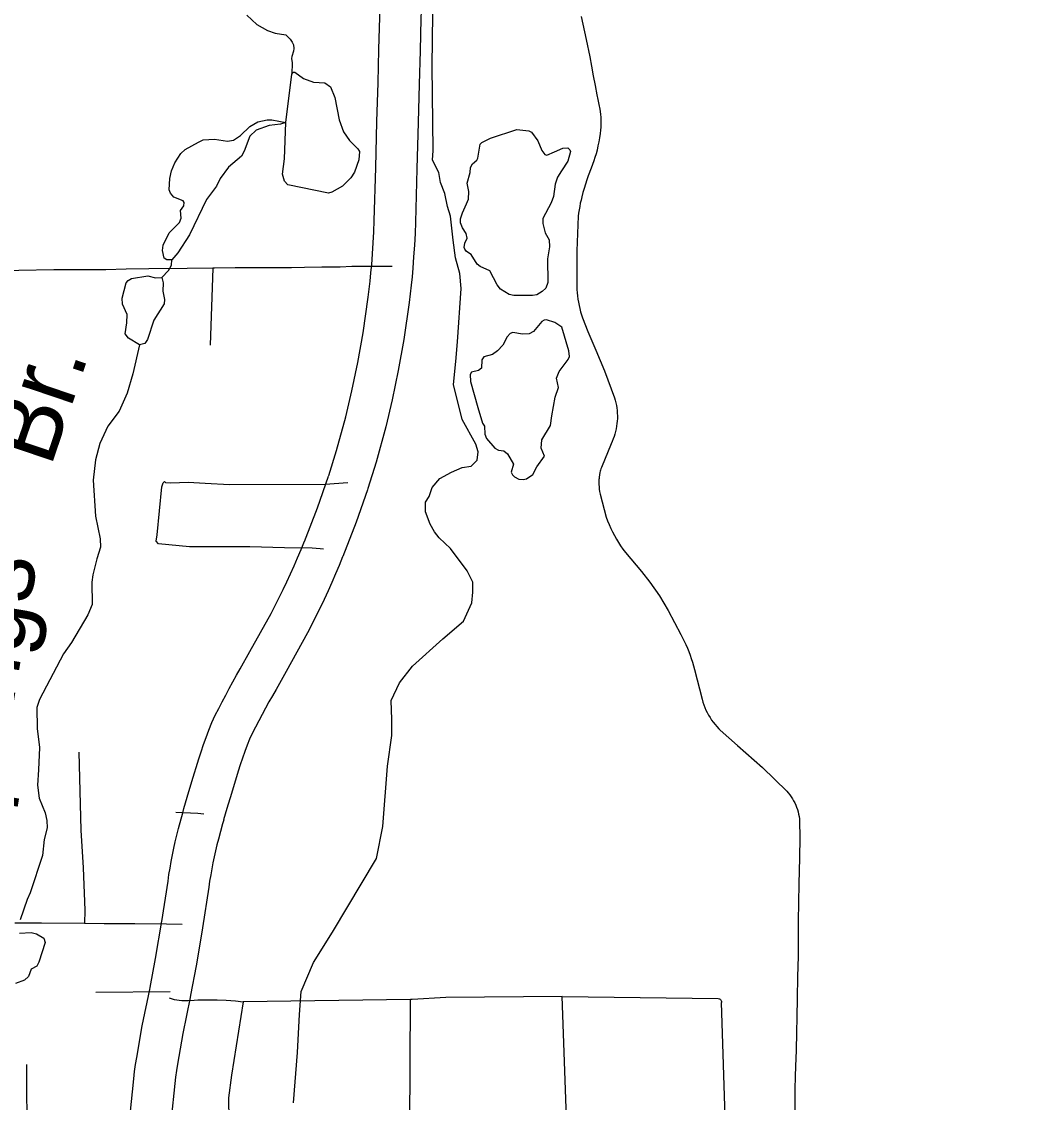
# Model space of a CAD drawing. Extents: x -19 to 366, y -4 to 359.
# Drawn here: x 153.013 to 154.161, y 183.524 to 184.765 of the extents above; entities that cross this region are included whole.
import ezdxf

# ---------------------------------------------------------------- set-up
doc = ezdxf.new("R2010")
doc.units = 0
for name, color, linetype in [('Level 10', 7, 'Continuous'), ('Level 31', 7, 'Continuous'), ('Level 32', 7, 'Continuous'), ('Level 35', 7, 'Continuous'), ('Level 47', 7, 'Continuous'), ('Level 60', 7, 'Continuous')]:
    doc.layers.add(name, color=color, linetype=linetype)

msp = doc.modelspace()

# ---------------------------------------------------------------- linework, layer by layer
at = {"layer": 'Level 10'}
for p, q in [((153.4619, 184.4821), (153.4619, 184.4819)), ((153.4098, 184.2275), (153.4099, 184.2278)), ((153.3815, 184.1509), (153.3813, 184.1506)), ((153.2447, 183.8488), (153.2448, 183.8488)), ((153.2206, 183.7249), (153.2205, 183.7245)), ((153.2069, 183.6476), (153.2069, 183.6477))]:
    msp.add_line(p, q, dxfattribs=at)
for points in [[(153.4147, 184.4858), (153.4157, 184.4986), (153.4165, 184.5112), (153.4172, 184.5239), (153.4177, 184.5366), (153.4194, 184.5972), (153.4206, 184.6503), (153.422, 184.6947), (153.4229, 184.7329), (153.424, 184.77), (153.4252, 184.8039), (153.4258, 184.8304)], [(153.4731, 184.8293), (153.4725, 184.8026), (153.4713, 184.7686), (153.4703, 184.7317), (153.4693, 184.6934), (153.468, 184.6491), (153.4667, 184.5959), (153.465, 184.535), (153.4645, 184.5217), (153.4638, 184.5085), (153.4629, 184.4952), (153.4619, 184.4821)], [(153.3653, 184.2437), (153.3654, 184.2441), (153.3744, 184.2727), (153.3851, 184.3115), (153.3921, 184.3413), (153.3988, 184.3737), (153.405, 184.4079), (153.4108, 184.4488), (153.4119, 184.4579), (153.4129, 184.4673), (153.4139, 184.4767), (153.4147, 184.4861)], [(153.4619, 184.4819), (153.461, 184.4722), (153.46, 184.4624), (153.459, 184.4526), (153.4578, 184.4427), (153.4517, 184.4003), (153.4453, 184.3647), (153.4383, 184.3311), (153.431, 184.2998), (153.4198, 184.2593), (153.4103, 184.229), (153.4098, 184.2275)], [(153.3374, 184.1682), (153.3525, 184.2069), (153.3652, 184.2434)], [(153.4099, 184.2278), (153.3969, 184.1906), (153.3815, 184.1509)], [(153.1992, 183.8618), (153.203, 183.8749), (153.2082, 183.8928), (153.2162, 183.9187), (153.2188, 183.927), (153.2217, 183.9353), (153.2246, 183.9435), (153.2277, 183.9516), (153.2311, 183.9604), (153.2352, 183.9689), (153.2391, 183.9767), (153.2431, 183.9844), (153.2471, 183.9921), (153.2512, 183.9997), (153.2554, 184.0073), (153.2597, 184.0148), (153.2639, 184.022), (153.275, 184.042), (153.2992, 184.0857), (153.3131, 184.1131), (153.3173, 184.122), (153.3216, 184.1312), (153.3257, 184.1404), (153.3297, 184.1496), (153.3336, 184.159), (153.3375, 184.1685)], [(153.3813, 184.1506), (153.3774, 184.1409), (153.3733, 184.1311), (153.369, 184.1213), (153.3647, 184.1116), (153.3602, 184.1019), (153.3556, 184.0922), (153.3411, 184.0635), (153.3164, 184.0191), (153.3051, 183.9985), (153.3007, 183.9911), (153.2967, 183.9841), (153.2928, 183.977), (153.2889, 183.9698), (153.2851, 183.9626), (153.2814, 183.9553), (153.2777, 183.948), (153.2745, 183.9414), (153.2719, 183.9346), (153.2691, 183.9272), (153.2664, 183.9196), (153.2638, 183.9121), (153.2613, 183.9045), (153.2536, 183.8791), (153.2484, 183.8617), (153.2447, 183.8488)], [(153.1738, 183.732), (153.1809, 183.7784), (153.182, 183.7859), (153.1832, 183.7934), (153.1846, 183.801), (153.186, 183.8086), (153.1875, 183.8161), (153.1892, 183.8236), (153.191, 183.8312), (153.1929, 183.8388), (153.1978, 183.8569), (153.1992, 183.8618)], [(153.2448, 183.8488), (153.2434, 183.8442), (153.2387, 183.8267), (153.237, 183.82), (153.2354, 183.8132), (153.2339, 183.8063), (153.2325, 183.7994), (153.2311, 183.7924), (153.2299, 183.7855), (153.2287, 183.7785), (153.2277, 183.7714), (153.2206, 183.7249)], [(153.1603, 183.6564), (153.1666, 183.6898), (153.1739, 183.7324)], [(153.2205, 183.7245), (153.2133, 183.6814), (153.2069, 183.6476)], [(153.1373, 183.5104), (153.1415, 183.5515), (153.1426, 183.5598), (153.1437, 183.5679), (153.145, 183.576), (153.1514, 183.6125), (153.1599, 183.6541), (153.1603, 183.6563)], [(153.2069, 183.6477), (153.2064, 183.645), (153.1979, 183.6037), (153.1917, 183.5682), (153.1905, 183.5609), (153.1895, 183.5535), (153.1886, 183.5462), (153.1844, 183.5056)]]:
    msp.add_lwpolyline(points, dxfattribs=at)
at = {"layer": 'Level 31'}
for p, q in [((153.1834, 183.6512), (153.0979, 183.6508)), ((153.6393, 183.4783), (153.6333, 183.646)), ((153.6333, 183.646), (153.8124, 183.6436)), ((153.4585, 183.4775), (153.4594, 183.6425)), ((153.8215, 183.4819), (153.8163, 183.6393))]:
    msp.add_line(p, q, dxfattribs=at)
for points in [[(153.6552, 184.771), (153.6609, 184.7446), (153.6652, 184.7247), (153.6671, 184.7138), (153.6691, 184.7028), (153.6711, 184.6919), (153.6732, 184.681), (153.6744, 184.6755), (153.6755, 184.67), (153.6765, 184.6644), (153.6773, 184.6589), (153.6776, 184.6551), (153.6778, 184.6514), (153.6778, 184.6477), (153.6777, 184.644), (153.6774, 184.6403), (153.677, 184.6366), (153.6763, 184.6318), (153.6755, 184.6271), (153.6745, 184.6223), (153.6735, 184.6176), (153.6723, 184.6134), (153.671, 184.6092), (153.6696, 184.6051), (153.6682, 184.6009), (153.6667, 184.5968), (153.6634, 184.588), (153.6617, 184.5833), (153.6601, 184.5785), (153.6586, 184.5737), (153.6572, 184.5688), (153.6559, 184.5639), (153.655, 184.5602), (153.6542, 184.5565), (153.6535, 184.5528), (153.6528, 184.5491), (153.6523, 184.5453), (153.6519, 184.5416), (153.6502, 184.5021), (153.6501, 184.4955), (153.6501, 184.4612), (153.6503, 184.4575), (153.6506, 184.4538), (153.651, 184.4502), (153.6515, 184.4465), (153.6521, 184.4429), (153.6528, 184.4393), (153.6536, 184.4357), (153.6545, 184.4321), (153.6555, 184.4285), (153.6566, 184.425), (153.6629, 184.4092), (153.6721, 184.3881), (153.682, 184.3641), (153.6933, 184.3334), (153.6942, 184.3305), (153.6949, 184.3276), (153.6956, 184.3246), (153.6961, 184.3217)], [(153.2322, 184.4821), (153.2028, 184.4816), (153.159, 184.4813), (153.1329, 184.4808), (153.1094, 184.4802), (153.0498, 184.4802), (152.969, 184.4786), (152.9305, 184.4777)], [(153.2322, 184.4821), (153.2292, 184.3936)], [(153.4383, 184.484), (153.428, 184.4838), (153.4071, 184.4841), (153.3919, 184.4839), (153.3785, 184.4833), (153.3573, 184.4832), (153.3377, 184.4828), (153.3227, 184.4826), (153.2893, 184.4823), (153.2581, 184.4825), (153.2341, 184.4821), (153.2322, 184.4821)], [(153.6961, 184.3217), (153.6964, 184.3187), (153.6967, 184.3156), (153.6968, 184.3126), (153.6968, 184.3096), (153.6966, 184.3066), (153.6963, 184.3036), (153.6959, 184.3006), (153.6954, 184.2976), (153.6947, 184.2947), (153.6939, 184.2917), (153.693, 184.2889), (153.6919, 184.286), (153.6908, 184.2832), (153.6895, 184.2805), (153.6784, 184.2532), (153.6779, 184.2516), (153.6775, 184.2503), (153.6771, 184.2489), (153.6768, 184.2475), (153.6762, 184.2448), (153.6758, 184.2421), (153.6757, 184.2407), (153.6756, 184.2393), (153.6754, 184.2365), (153.6754, 184.2351), (153.6755, 184.2337), (153.6757, 184.231), (153.676, 184.2283), (153.6764, 184.2256), (153.6767, 184.224), (153.6771, 184.2226), (153.6838, 184.1963), (153.6854, 184.1919), (153.6872, 184.1877), (153.6891, 184.1834), (153.6911, 184.1793), (153.6933, 184.1752), (153.6956, 184.1711), (153.698, 184.1672), (153.7005, 184.1633), (153.7032, 184.1595), (153.706, 184.1558), (153.7243, 184.1338), (153.7341, 184.1217), (153.7451, 184.1058), (153.7552, 184.089), (153.7697, 184.0614), (153.7717, 184.0576), (153.7736, 184.0538), (153.7754, 184.0499), (153.7771, 184.0459), (153.7787, 184.0419), (153.7802, 184.0379), (153.7816, 184.0339), (153.7829, 184.0298), (153.7841, 184.0257), (153.7852, 184.0215), (153.794, 183.9872), (153.7949, 183.984), (153.7959, 183.9809), (153.7971, 183.9778), (153.7984, 183.9748), (153.7998, 183.9719), (153.8014, 183.969), (153.8031, 183.9662), (153.8049, 183.9634), (153.8069, 183.9608), (153.8089, 183.9582), (153.8111, 183.9558), (153.8134, 183.9534), (153.8149, 183.9517), (153.8347, 183.9342), (153.8632, 183.909), (153.8911, 183.8819), (153.8929, 183.8798), (153.8946, 183.8777), (153.8962, 183.8754), (153.8977, 183.8731), (153.8991, 183.8708), (153.9004, 183.8683), (153.9015, 183.8658), (153.9025, 183.8632), (153.9034, 183.8606), (153.9042, 183.858), (153.9048, 183.8553), (153.9053, 183.8526), (153.9057, 183.8499), (153.9059, 183.8471), (153.9061, 183.8286), (153.9057, 183.8052), (153.9049, 183.7752), (153.9045, 183.7538), (153.9043, 183.7325), (153.9042, 183.7093), (153.9041, 183.6924), (153.9035, 183.6687), (153.9031, 183.644), (153.9027, 183.6222), (153.9025, 183.6047)], [(153.3594, 184.1596), (153.3555, 184.1597), (153.3462, 184.1605), (153.3148, 184.1611), (153.275, 184.1621), (153.2425, 184.1621), (153.2056, 184.162), (153.1699, 184.1657), (153.1675, 184.1686), (153.1685, 184.1758), (153.1737, 184.2312), (153.1754, 184.2357), (153.1768, 184.2372)], [(153.3875, 184.2356), (153.3612, 184.2338), (153.2515, 184.2334), (153.2234, 184.2347), (153.2042, 184.236), (153.1841, 184.2352), (153.1783, 184.2357), (153.1768, 184.2372)], [(153.0849, 183.7298), (153.0356, 183.7303), (153.005, 183.7303)], [(153.1972, 183.7285), (153.179, 183.7292), (153.1428, 183.7293), (153.1077, 183.7296), (153.0849, 183.7298)], [(153.6333, 183.646), (153.5, 183.6448), (153.4611, 183.6425), (153.4594, 183.6425)], [(153.1821, 183.6446), (153.188, 183.6426), (153.1967, 183.6415), (153.2039, 183.6415), (153.2111, 183.642), (153.2152, 183.6421), (153.2374, 183.6421), (153.2475, 183.6419), (153.2585, 183.6409), (153.2673, 183.6398)], [(153.2673, 183.6398), (153.2537, 183.5558), (153.2504, 183.5296), (153.2509, 183.5042), (153.2509, 183.4775)], [(153.4594, 183.6425), (153.2673, 183.6398)], [(153.8124, 183.6436), (153.8139, 183.6434), (153.8144, 183.6431), (153.8148, 183.6428), (153.8152, 183.6424), (153.8157, 183.6418), (153.816, 183.6412), (153.8161, 183.6407), (153.8163, 183.6393)], [(153.9025, 183.6047), (153.902, 183.5846), (153.9012, 183.5658), (153.901, 183.5546), (153.9006, 183.5393), (153.9003, 183.5222), (153.9002, 183.5054), (153.9001, 183.4946), (153.8997, 183.4842)], [(153.1608, 183.508), (153.1551, 183.5084), (153.1294, 183.5078), (153.1112, 183.5081), (153.1016, 183.5079), (153.0628, 183.5079), (153.0448, 183.5073), (153.0243, 183.5073), (153.0235, 183.5072), (153.0228, 183.5072), (153.0221, 183.5074), (153.0214, 183.5077), (153.0208, 183.5081), (153.0202, 183.5086), (153.0198, 183.5092), (153.0195, 183.5099), (153.0193, 183.5106), (153.0192, 183.5113), (153.019, 183.5343), (153.0189, 183.5679)]]:
    msp.add_lwpolyline(points, dxfattribs=at)
at = {"layer": 'Level 32'}
for points in [[(153.0785, 183.9266), (153.0809, 183.837), (153.0835, 183.7937), (153.0856, 183.7452), (153.0849, 183.7298)], [(153.222, 183.8553), (153.2151, 183.8559), (153.19, 183.8573)]]:
    msp.add_lwpolyline(points, dxfattribs=at)
at = {"layer": 'Level 35'}
for points in [[(153.5019, 184.553), (153.4988, 184.5678), (153.4938, 184.5804), (153.4918, 184.5917), (153.4844, 184.6062), (153.4853, 184.6171), (153.4842, 184.7139), (153.485, 184.7739), (153.4929, 184.8002), (153.4973, 184.8186), (153.5025, 184.8264), (153.4999, 184.8448), (153.4903, 184.8597), (153.4833, 184.872), (153.4744, 184.8768)], [(153.2712, 184.7723), (153.2827, 184.7618), (153.295, 184.7548), (153.3041, 184.7519), (153.3163, 184.7498), (153.3213, 184.745), (153.3236, 184.7416), (153.3248, 184.7386), (153.3252, 184.7344), (153.3249, 184.731), (153.3231, 184.7249), (153.3227, 184.7226), (153.3236, 184.7176), (153.3229, 184.7048)], [(153.3161, 184.6492), (153.3229, 184.7048), (153.3246, 184.7069), (153.3264, 184.7071), (153.3364, 184.6996), (153.348, 184.6957), (153.3611, 184.6948), (153.3675, 184.6901), (153.3723, 184.6781), (153.3773, 184.6525), (153.3823, 184.6387), (153.3892, 184.6285), (153.3987, 184.619), (153.4006, 184.616), (153.4, 184.6063), (153.395, 184.5921), (153.3908, 184.5856), (153.3814, 184.5763), (153.3691, 184.5694), (153.3653, 184.5682), (153.3185, 184.5778), (153.3145, 184.582), (153.3124, 184.5898), (153.3146, 184.6074)], [(153.3146, 184.6074), (153.3161, 184.6492)], [(153.5814, 184.6412), (153.5951, 184.6398), (153.5983, 184.6383), (153.6055, 184.6281), (153.6101, 184.6171), (153.6135, 184.6125), (153.6158, 184.6118), (153.6247, 184.6156), (153.6342, 184.6197), (153.6398, 184.6201), (153.6423, 184.618), (153.6429, 184.6159), (153.6397, 184.6047), (153.6325, 184.5937), (153.628, 184.5866), (153.6252, 184.5786), (153.6236, 184.5642), (153.6207, 184.5572), (153.6111, 184.5389), (153.611, 184.5334), (153.6139, 184.5228), (153.6184, 184.5144), (153.619, 184.5065), (153.6166, 184.4928), (153.6171, 184.4657), (153.6145, 184.4592), (153.6105, 184.4554), (153.6043, 184.4515), (153.5992, 184.4506), (153.5779, 184.4508), (153.5724, 184.4518), (153.5624, 184.4578), (153.5586, 184.4629), (153.5504, 184.479), (153.5392, 184.484), (153.5357, 184.4867), (153.5289, 184.4977), (153.5234, 184.5012), (153.5216, 184.5038), (153.521, 184.5057), (153.5215, 184.5109), (153.5243, 184.5166), (153.5233, 184.5217), (153.5189, 184.5284), (153.5167, 184.5341), (153.5165, 184.5385), (153.5191, 184.5456), (153.5236, 184.5559), (153.5258, 184.5614), (153.5263, 184.5702), (153.5242, 184.5798), (153.5278, 184.5918), (153.5283, 184.5977), (153.5306, 184.6019), (153.5353, 184.6061), (153.5366, 184.6084)], [(153.5511, 184.6312), (153.5814, 184.6412)], [(153.5366, 184.6084), (153.5392, 184.6243), (153.5411, 184.6262), (153.5511, 184.6312)], [(153.325, 183.5238), (153.3294, 183.5816), (153.332, 183.6254), (153.3338, 183.6517), (153.3478, 183.6849), (153.3696, 183.72), (153.4204, 183.8045), (153.4274, 183.8413), (153.4327, 183.9105), (153.4379, 183.9455), (153.4379, 183.9639), (153.437, 183.9858), (153.4467, 184.0059), (153.4615, 184.0252), (153.4965, 184.0567), (153.5202, 184.077), (153.5298, 184.098), (153.5307, 184.1103), (153.5307, 184.1217), (153.5245, 184.1348), (153.5053, 184.1602), (153.4922, 184.1725), (153.4869, 184.1795), (153.4817, 184.1883), (153.4764, 184.2023), (153.4764, 184.2136), (153.4808, 184.2198), (153.4843, 184.2303), (153.493, 184.2408), (153.5062, 184.2478), (153.5184, 184.2531), (153.5289, 184.2548), (153.5359, 184.2618), (153.5368, 184.2714), (153.5342, 184.2802), (153.5184, 184.3082), (153.5088, 184.3485), (153.5114, 184.3748), (153.5132, 184.3976), (153.5175, 184.4586), (153.516, 184.4758), (153.5111, 184.494), (153.5082, 184.5143), (153.5051, 184.5419), (153.5019, 184.553)], [(153.1738, 184.4714), (153.1813, 184.4794), (153.1849, 184.4855), (153.1854, 184.4916)], [(153.6253, 184.3338), (153.6293, 184.345), (153.627, 184.3558), (153.6298, 184.3634), (153.6403, 184.3773), (153.6417, 184.3806), (153.6411, 184.3872), (153.633, 184.4143), (153.625, 184.4196), (153.6155, 184.4228), (153.6127, 184.4224), (153.6101, 184.4208), (153.6003, 184.4094), (153.5955, 184.4067), (153.5878, 184.4063), (153.5768, 184.4081), (153.5735, 184.407), (153.5702, 184.4034), (153.5651, 184.3938), (153.5592, 184.3872), (153.5534, 184.383), (153.5433, 184.3804), (153.5411, 184.377), (153.5407, 184.3673), (153.5375, 184.3647), (153.5292, 184.3625), (153.5279, 184.3601), (153.5281, 184.3519), (153.5365, 184.3221), (153.5421, 184.3043), (153.5442, 184.3007), (153.5446, 184.2916), (153.5465, 184.2867), (153.556, 184.2754), (153.5604, 184.2731), (153.5665, 184.2724), (153.5708, 184.2688), (153.5775, 184.2569), (153.5749, 184.2479), (153.5762, 184.2447), (153.5787, 184.2426)], [(153.1481, 184.3942), (153.1406, 184.3609), (153.1339, 184.3385), (153.1247, 184.3178), (153.112, 184.3008), (153.1028, 184.2808), (153.0978, 184.262), (153.0948, 184.2389), (153.0978, 184.1973), (153.103, 184.1713), (153.1033, 184.1617), (153.0993, 184.1485), (153.0947, 184.1299), (153.0936, 184.1216), (153.0939, 184.0961), (153.089, 184.084), (153.0701, 184.0524), (153.0609, 184.0394), (153.0334, 183.9871), (153.0302, 183.9778), (153.0307, 183.9537), (153.0333, 183.932), (153.0324, 183.9062), (153.0311, 183.8886), (153.0331, 183.8738), (153.04, 183.8569), (153.0417, 183.8482), (153.0421, 183.8398), (153.0389, 183.8262), (153.0367, 183.8077), (153.0227, 183.765), (153.0193, 183.7575), (153.0112, 183.734)], [(153.6216, 184.3127), (153.6253, 184.3338)], [(153.5787, 184.2426), (153.5838, 184.24), (153.5886, 184.2393), (153.5925, 184.2402), (153.5997, 184.2452), (153.6042, 184.2542), (153.6131, 184.2663), (153.6093, 184.2756), (153.61, 184.2851), (153.62, 184.3013), (153.6216, 184.3127)], [(153.0104, 183.7188), (153.024, 183.7196), (153.0301, 183.7179), (153.0384, 183.713), (153.0399, 183.7081), (153.0325, 183.6855), (153.0302, 183.6809), (153.024, 183.6775), (153.0208, 183.6689), (153.016, 183.6649), (153.006, 183.6611)]]:
    msp.add_lwpolyline(points, dxfattribs=at)
at = {"layer": 'Level 47'}
for points in [[(153.3161, 184.6492), (153.3101, 184.6473), (153.297, 184.6459), (153.2821, 184.6403), (153.2749, 184.6334), (153.2685, 184.6163), (153.2651, 184.6108), (153.2502, 184.598), (153.2408, 184.585), (153.2366, 184.5763), (153.2251, 184.561), (153.2054, 184.5203), (153.1922, 184.4996), (153.1854, 184.4916), (153.1796, 184.4915), (153.1765, 184.4934), (153.1746, 184.5023), (153.1755, 184.5086), (153.1823, 184.5227), (153.194, 184.5343), (153.1959, 184.5396), (153.1953, 184.5484), (153.1992, 184.5537), (153.1994, 184.5573), (153.1983, 184.5592), (153.1874, 184.5637), (153.1836, 184.568), (153.1821, 184.572), (153.183, 184.5849), (153.1851, 184.5939), (153.1888, 184.603), (153.1956, 184.6137), (153.2005, 184.6184), (153.2158, 184.6268), (153.2211, 184.6292), (153.2344, 184.63), (153.2492, 184.6278), (153.256, 184.6291), (153.2641, 184.6345), (153.2747, 184.6446), (153.2839, 184.6502), (153.2947, 184.6525), (153.3, 184.6523), (153.3161, 184.6492)], [(153.1481, 184.3942), (153.1357, 184.4017), (153.1317, 184.4066), (153.1336, 184.4192), (153.1339, 184.4289), (153.1286, 184.4408), (153.1282, 184.4478), (153.133, 184.4651), (153.1351, 184.4678), (153.1391, 184.4701), (153.1576, 184.4732), (153.1664, 184.4708), (153.1738, 184.4714), (153.1755, 184.4651), (153.1751, 184.4558), (153.1769, 184.4462), (153.1765, 184.4412), (153.1647, 184.4224), (153.1573, 184.4001), (153.1543, 184.3956), (153.1481, 184.3942)]]:
    msp.add_lwpolyline(points, dxfattribs=at)
at = {"layer": 'Level 60'}
for points in [[(154.1159, 1.8709), (153.9063, 10.4874), (153.696, 19.1041), (153.485, 27.7209), (153.2733, 36.3378), (153.0608, 44.9549), (152.8476, 53.5721), (152.6337, 62.1894), (152.419, 70.8069), (152.2036, 79.4245), (151.9875, 88.0422), (151.7707, 96.6601), (151.5531, 105.2782), (151.3348, 113.8963), (151.1158, 122.5147), (150.8961, 131.1331), (150.6757, 139.7517), (150.4545, 148.3704), (150.2326, 156.9893), (150.0101, 165.6083), (149.7867, 174.2275), (149.5627, 182.8468), (149.338, 191.4662), (149.1125, 200.0858), (148.8864, 208.7055), (148.6595, 217.3254), (148.4319, 225.9454), (148.2037, 234.5655), (147.9747, 243.1858), (147.745, 251.8063), (147.5146, 260.4269), (147.2835, 269.0476), (147.0517, 277.6685), (146.8191, 286.2895), (146.5859, 294.9106), (146.352, 303.5319), (146.1174, 312.1534), (145.8821, 320.775), (145.6461, 329.3967), (145.4094, 338.0186), (145.172, 346.6406)], [(0, 180.8999), (7.1228, 180.9044), (14.2457, 180.9176), (21.3685, 180.9397), (28.4912, 180.9706), (35.614, 181.0103), (42.7366, 181.0589), (49.8592, 181.1163), (56.9818, 181.1825), (64.1042, 181.2575), (71.2266, 181.3414), (78.3488, 181.4341), (85.4709, 181.5357), (92.5929, 181.646), (99.7147, 181.7652), (106.8364, 181.8933), (113.9579, 182.0301), (121.0793, 182.1758), (128.2005, 182.3303), (135.3214, 182.4936), (142.4422, 182.6658), (149.5627, 182.8468), (156.683, 183.0366), (163.8031, 183.2352), (170.9229, 183.4427), (178.0425, 183.659), (185.1617, 183.8841), (192.2807, 184.1181), (199.3994, 184.3608), (206.5178, 184.6124), (213.6359, 184.8728), (220.7537, 185.1421), (227.8711, 185.4201), (234.9881, 185.707), (242.1048, 186.0027), (249.2212, 186.3073), (256.3371, 186.6206), (263.4526, 186.9428), (270.5678, 187.2738), (277.6825, 187.6136), (284.7968, 187.9622), (291.9107, 188.3197), (299.0241, 188.6859), (306.1371, 189.061), (313.2495, 189.4449), (320.3615, 189.8377), (327.4731, 190.2392), (334.5841, 190.6495), (341.6946, 191.0687)]]:
    msp.add_spline(points, degree=3, dxfattribs=at)

# ---------------------------------------------------------------- texts
at = {"layer": 'Level 35'}
for s, rotation, p in [('Br.', 71.2985, (153.0461, 184.2524)), ('Springs', 80.5631, (152.9717, 183.7904))]:
    msp.add_text(s, height=0.08, rotation=rotation, dxfattribs=at).set_placement(p)

doc.saveas('drawing.dxf')
